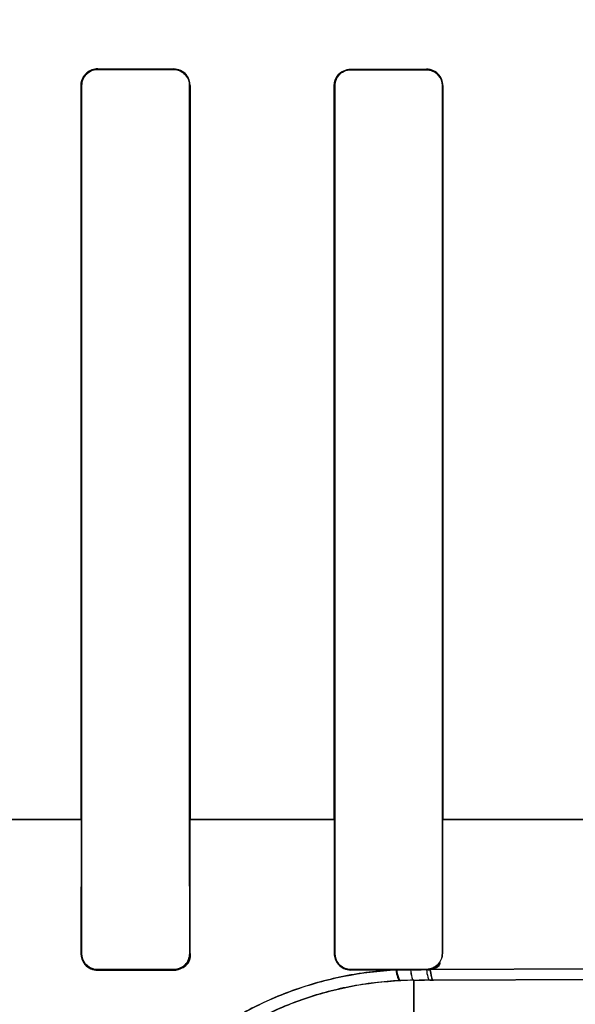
# Model space of a CAD drawing. Header units: millimetres. Extents: x 0 to 297, y 0 to 210.
# Tile 423 of 499: x 242.4146 to 242.4914, y 157.1359 to 157.2721. Entities that reach past the tile are written whole.
import ezdxf

# ---------------------------------------------------------------- set-up
doc = ezdxf.new("R2010")
doc.units = ezdxf.units.MM
doc.header["$LTSCALE"] = 16.335
doc.layers.get('0').update_dxf_attribs({"linetype": 'CONTINUOUS'})
for name, color, linetype in [('AXES_REF', 7, 'CONTINUOUS'), ('INTFCLR_1', 7, 'CONTINUOUS'), ('INTFCLR_72935', 7, 'CONTINUOUS')]:
    doc.layers.add(name, color=color, linetype=linetype)

msp = doc.modelspace()

# ---------------------------------------------------------------- linework, layer by layer
at = {"color": 7, "linetype": 'Continuous'}
for radius in [6.787079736, 6.7865, 6.743039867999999]:
    msp.add_circle((241.4889109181, 154.7114647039), radius, dxfattribs=at)
for radius, start, end in [(6.72, 278.2771290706, 261.7228709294), (6.874, 113.0826918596, 346.8308908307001)]:
    msp.add_arc((241.4889109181, 154.7114647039), radius, start, end, dxfattribs=at)
at = {"layer": 'AXES_REF', "color": 9, "linetype": 'Continuous'}
msp.add_circle((241.4889109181, 154.7114647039), 4.150003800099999, dxfattribs=at)
msp.add_arc((241.4889109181, 154.7114647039), 6.191158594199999, 94.4118118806, 85.5881881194, dxfattribs=at)
at = {"layer": 'INTFCLR_1', "color": 9, "linetype": 'Continuous'}
for p, q in [((242.4253566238, 157.265182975), (242.4253566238, 157.2652609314)), ((242.4358566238, 157.2652478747), (242.4358566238, 157.2651707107)), ((242.4603566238, 157.2651465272), (242.4603566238, 157.2652221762)), ((242.4708566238, 157.2652131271), (242.4708566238, 157.2651379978)), ((242.4230474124, 157.2629547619), (242.4231256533, 157.2629547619)), ((242.4380701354, 157.2629547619), (242.4381470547, 157.2629547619)), ((242.4580871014, 157.2629547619), (242.4581629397, 157.2629547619)), ((242.4730382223, 157.2629547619), (242.4731131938, 157.2629547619)), ((242.4031136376, 157.1614532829), (242.4231258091, 157.1614532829)), ((242.4380700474, 157.1614532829), (242.4581630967, 157.1614532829)), ((242.4730387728, 157.1614532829), (242.4931867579, 157.1614532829)), ((242.4231185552, 157.142899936), (242.423038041, 157.142899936)), ((242.4381562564, 157.142899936), (242.4380771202, 157.142899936)), ((242.4581560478, 157.142899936), (242.4580780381, 157.142899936)), ((242.4731221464, 157.142899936), (242.4730450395, 157.142899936)), ((242.4253566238, 157.1405818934), (242.4253566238, 157.1406628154)), ((242.4358566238, 157.140675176), (242.4358566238, 157.140595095)), ((242.4603566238, 157.1406210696), (242.4603566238, 157.1406995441)), ((242.4708566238, 157.1407081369), (242.4708566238, 157.1406302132)), ((242.4946169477, 157.140771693), (242.4713678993, 157.1406890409)), ((242.4691066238, 157.1392011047), (242.47057396, 157.1392072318)), ((242.4691066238, 157.1392011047), (242.4691066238, 157.1318571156)), ((242.4713081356, 157.1392102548), (242.4718208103, 157.1392123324)), ((242.4718208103, 157.1392123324), (242.4949411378, 157.1392925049))]:
    msp.add_line(p, q, dxfattribs=at)
at = {"layer": 'INTFCLR_1', "color": 6, "linetype": 'Continuous'}
for p, q in [((242.4603566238, 157.2652221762), (242.4708566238, 157.2652131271)), ((242.4230474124, 157.2629547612), (242.4230474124, 157.1614547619)), ((242.4231256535, 157.2629547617), (242.4231256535, 157.1614547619)), ((242.4380701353, 157.1614547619), (242.4380701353, 157.2629547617)), ((242.4381470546, 157.1614547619), (242.4381470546, 157.2629547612)), ((242.4580871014, 157.2629547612), (242.4580871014, 157.1614547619)), ((242.4581629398, 157.2629547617), (242.4581629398, 157.1614547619)), ((242.4730382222, 157.1614547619), (242.4730382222, 157.2629547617)), ((242.4731131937, 157.1614547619), (242.4731131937, 157.2629547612)), ((242.4230474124, 157.161454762), (242.423038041, 157.142899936)), ((242.4231256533, 157.161454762), (242.4231185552, 157.142899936)), ((242.4380771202, 157.142899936), (242.4380701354, 157.161454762)), ((242.4381562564, 157.142899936), (242.4381470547, 157.161454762)), ((242.4580871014, 157.161454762), (242.4580780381, 157.142899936)), ((242.4581629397, 157.161454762), (242.4581560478, 157.142899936)), ((242.4730450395, 157.142899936), (242.4730382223, 157.161454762)), ((242.4731221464, 157.142899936), (242.4731131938, 157.161454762)), ((242.4253566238, 157.1406628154), (242.4358566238, 157.140675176)), ((242.4253566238, 157.1405818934), (242.4358566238, 157.140595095)), ((242.4603566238, 157.1406995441), (242.4708566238, 157.1407081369)), ((242.4603566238, 157.1406210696), (242.4666194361, 157.1406266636)), ((242.4666194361, 157.1406266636), (242.4686423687, 157.1406283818)), ((242.4708566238, 157.1406302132), (242.4693800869, 157.1406289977))]:
    msp.add_line(p, q, dxfattribs=at)
at = {"layer": 'INTFCLR_1', "color": 7, "linetype": 'Continuous'}
msp.add_lwpolyline([(242.4367433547, 157.1407738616), (242.4366488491, 157.1407367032), (242.4365527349, 157.1407037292), (242.4364551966, 157.1406750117), (242.4363562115, 157.1406505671), (242.4362561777, 157.1406305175), (242.4361559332, 157.1406149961), (242.4360559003, 157.1406039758), (242.4359560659, 157.1405973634), (242.4358566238, 157.140595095)], dxfattribs=at)
at = {"layer": 'INTFCLR_1', "color": 6, "linetype": 'Continuous'}
msp.add_arc((242.4708539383, 157.1429047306), 0.002274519, 270.0676971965, 283.0596650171, dxfattribs=at)
at = {"layer": 'INTFCLR_1', "color": 9, "linetype": 'Continuous'}
msp.add_arc((242.4693152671, 157.0918564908), 0.0473450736, 90.25249194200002, 92.58111120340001, dxfattribs=at)
at = {"layer": 'INTFCLR_1', "color": 6, "linetype": 'Continuous'}
for major_axis, ratio, start_param, end_param in [((0.3650864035, 0), 0.0034906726, -1.9282790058, -1.8977471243), ((0.3860864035, 0), 0.0034906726, -1.9080370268, -1.8793579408), ((0.3860864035, 0), 0.0034906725, -1.8134003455, -1.785476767)]:
    msp.add_ellipse((242.5531066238, 157.2664547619), major_axis=major_axis, ratio=ratio, start_param=start_param, end_param=end_param, dxfattribs=at)
for points, knots in [([(242.4253566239, 157.2652609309), (242.4248161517, 157.2652616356), (242.4235976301, 157.2648257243), (242.4230474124, 157.2635912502), (242.4230474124, 157.2629547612)], [0, 0, 0, 0, 0.4592101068, 1, 1, 1, 1]), ([(242.4253566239, 157.2651829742), (242.4247749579, 157.2651836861), (242.423586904, 157.2646938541), (242.4231256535, 157.2635108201), (242.4231256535, 157.2629547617)], [0, 0, 0, 0, 0.5112540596, 1, 1, 1, 1]), ([(242.4381470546, 157.2629547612), (242.4381470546, 157.263467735), (242.4377391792, 157.264671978), (242.4365113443, 157.2652471), (242.4358566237, 157.265247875)], [0, 0, 0, 0, 0.4393046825, 1, 1, 1, 1]), ([(242.4380701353, 157.2629547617), (242.4380701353, 157.2634579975), (242.4376680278, 157.2646234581), (242.4364821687, 157.2651700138), (242.4358566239, 157.2651707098)], [0, 0, 0, 0, 0.4458223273, 1, 1, 1, 1]), ([(242.4580871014, 157.2629547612), (242.4580871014, 157.2634739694), (242.4585003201, 157.2646564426), (242.4596986, 157.2652191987), (242.460326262, 157.265218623)], [0, 0, 0, 0, 0.4527173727, 1, 1, 1, 1]), ([(242.4603566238, 157.2651465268), (242.4597901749, 157.2651470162), (242.4586229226, 157.2646716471), (242.4581629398, 157.2635072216), (242.4581629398, 157.2629547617)], [0, 0, 0, 0, 0.5062513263, 1, 1, 1, 1]), ([(242.4731131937, 157.2629547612), (242.4731131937, 157.2635266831), (242.4726324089, 157.2647382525), (242.4714157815, 157.2652164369), (242.4708260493, 157.2652169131)], [0, 0, 0, 0, 0.4923340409, 1, 1, 1, 1]), ([(242.4730382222, 157.2629547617), (242.4730382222, 157.2634559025), (242.4726361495, 157.264605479), (242.4714680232, 157.2651375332), (242.470856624, 157.2651379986)], [0, 0, 0, 0, 0.4504473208, 1, 1, 1, 1]), ([(242.423038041, 157.142899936), (242.4230374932, 157.1423678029), (242.4234638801, 157.1411456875), (242.4247065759, 157.1405810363), (242.4253566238, 157.1405818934)], [0, 0, 0, 0, 0.4501281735, 1, 1, 1, 1]), ([(242.4231185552, 157.142899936), (242.4231181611, 157.1423905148), (242.4235253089, 157.1412119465), (242.4247252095, 157.1406620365), (242.4253566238, 157.1406628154)], [0, 0, 0, 0, 0.4465333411, 1, 1, 1, 1]), ([(242.4358566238, 157.140675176), (242.4364271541, 157.1406758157), (242.4376085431, 157.1411553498), (242.4380775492, 157.1423364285), (242.4380771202, 157.142899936)], [0, 0, 0, 0, 0.50309643, 1, 1, 1, 1]), ([(242.4580780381, 157.142899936), (242.4580775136, 157.1423729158), (242.4585009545, 157.1411709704), (242.4597215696, 157.1406204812), (242.4603566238, 157.1406210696)], [0, 0, 0, 0, 0.4535167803, 1, 1, 1, 1]), ([(242.4581560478, 157.142899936), (242.4581556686, 157.1423949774), (242.4585603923, 157.1412352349), (242.4597395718, 157.140699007), (242.4603566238, 157.1406995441)], [0, 0, 0, 0, 0.4500479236, 1, 1, 1, 1]), ([(242.4708566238, 157.1407081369), (242.4714144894, 157.1407085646), (242.4725780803, 157.1411757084), (242.4730454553, 157.1423403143), (242.4730450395, 157.142899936)], [0, 0, 0, 0, 0.4992142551, 1, 1, 1, 1])]:
    msp.add_open_spline(points, degree=3, knots=knots, dxfattribs=at)
at = {"layer": 'INTFCLR_1', "color": 7, "linetype": 'Continuous'}
msp.add_open_spline([(242.4358566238, 157.1405950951), (242.4364444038, 157.1405955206), (242.4376663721, 157.1410890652), (242.4381592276, 157.1423130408), (242.4381562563, 157.142899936)], degree=3, knots=[0, 0, 0, 0, 0.5003734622, 1, 1, 1, 1], dxfattribs=at)
msp.add_open_spline([(242.4381562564, 157.142899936), (242.4381568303, 157.1423384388), (242.4380595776, 157.1415485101), (242.4375416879, 157.1413315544)], degree=3, dxfattribs=at)
at = {"layer": 'INTFCLR_1', "color": 9, "linetype": 'Continuous'}
for points, knots in [([(242.4666194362, 157.1406266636), (242.4653779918, 157.1405693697), (242.46352125, 157.1404124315), (242.4610695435, 157.140061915), (242.4574939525, 157.1394107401), (242.4523152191, 157.1379581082), (242.4474362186, 157.1357805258), (242.4443807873, 157.1340710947), (242.4424196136, 157.1328820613), (242.4391998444, 157.1306894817), (242.4350569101, 157.1272031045), (242.4318274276, 157.1236711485), (242.4299285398, 157.1212316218), (242.4287642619, 157.1196355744), (242.4269503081, 157.1169016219), (242.4248210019, 157.1130047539), (242.4231987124, 157.1090940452), (242.422227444, 157.106123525), (242.4214986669, 157.1034892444), (242.4208842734, 157.1005283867), (242.4205136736, 157.0975972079), (242.4203858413, 157.0953414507), (242.4203789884, 157.0937656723), (242.4204693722, 157.0925220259), (242.4205670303, 157.0918876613), (242.4207126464, 157.0914547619), (242.42081117, 157.0914547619)], [0, 0, 0, 0, 0.0498446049, 0.0746394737, 0.0993132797, 0.1955912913, 0.2894961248, 0.3127937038, 0.3359978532, 0.3814621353, 0.4689150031, 0.5524881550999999, 0.5728407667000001, 0.5928958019, 0.6317112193, 0.7043649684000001, 0.7706062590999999, 0.8012027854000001, 0.8296678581, 0.8802046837, 0.9222821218, 0.9481987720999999, 0.9704379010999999, 0.9863345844, 0.9960484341, 1, 1, 1, 1]), ([(242.466619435, 157.1406266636), (242.4666628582, 157.1402670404), (242.4667428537, 157.1398153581), (242.4670074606, 157.1391582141), (242.4671831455, 157.1391535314)], [0, 0, 0, 0, 0.6733216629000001, 1, 1, 1, 1]), ([(242.4686423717, 157.1406283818), (242.4686711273, 157.1402832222), (242.4687325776, 157.1398564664), (242.4689424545, 157.1392129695), (242.4691066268, 157.1392011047)], [0, 0, 0, 0, 0.6778576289, 1, 1, 1, 1]), ([(242.4708566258, 157.1406302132), (242.4708848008, 157.1402869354), (242.4709463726, 157.1398659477), (242.4711461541, 157.1392222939), (242.4713081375, 157.1392102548)], [0, 0, 0, 0, 0.6795377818, 1, 1, 1, 1]), ([(242.4713679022, 157.140689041), (242.4713943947, 157.1403328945), (242.4714568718, 157.139899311), (242.4716532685, 157.1392248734), (242.4718208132, 157.1392123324)], [0, 0, 0, 0, 0.6800622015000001, 1, 1, 1, 1]), ([(242.4671831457, 157.1391535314), (242.4660005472, 157.1391002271), (242.4642318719, 157.1389538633), (242.4618958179, 157.1386275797), (242.4584903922, 157.1380220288), (242.4535586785, 157.1366731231), (242.4489036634, 157.1346473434), (242.4459855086, 157.1330576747), (242.4441149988, 157.1319520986), (242.4410443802, 157.1299159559), (242.4370871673, 157.1266785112), (242.4339908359, 157.1233930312), (242.4321669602, 157.1211236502), (242.4310485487, 157.1196412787), (242.4293053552, 157.117102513), (242.4272481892, 157.1134833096), (242.425667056, 157.1098474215), (242.4247066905, 157.1070869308), (242.4239808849, 157.1046404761), (242.423350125, 157.1018906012), (242.4229430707, 157.0991696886), (242.4227582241, 157.0970706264), (242.4227100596, 157.0956186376), (242.4227106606, 157.0944415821), (242.4227961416, 157.0939027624), (242.4228281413, 157.0934652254), (242.4229088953, 157.093463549)], [0, 0, 0, 0, 0.0504209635, 0.0754970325, 0.1004458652, 0.197721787, 0.2924277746, 0.3158897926, 0.3392433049, 0.3849533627, 0.4727051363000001, 0.5563436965, 0.5766777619, 0.5967015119, 0.6354229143, 0.7077782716, 0.7736233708, 0.8039860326, 0.8322212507, 0.8822937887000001, 0.9239265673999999, 0.9495388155, 0.9714827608, 0.9871143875, 0.9965597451, 1, 1, 1, 1])]:
    msp.add_open_spline(points, degree=3, knots=knots, dxfattribs=at)
at = {"layer": 'INTFCLR_1', "color": 6, "linetype": 'Continuous'}
msp.add_open_spline([(242.4713679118, 157.1406890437), (242.4719194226, 157.1408171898), (242.4727585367, 157.141099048), (242.4727579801, 157.1416652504)], degree=3, dxfattribs=at)
at = {"layer": 'INTFCLR_72935', "color": 9, "linetype": 'Continuous'}
for p, q in [((242.4253566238, 157.2652609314), (242.4253566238, 157.265182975)), ((242.4358566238, 157.2651707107), (242.4358566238, 157.2652478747)), ((242.4603566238, 157.2652221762), (242.4603566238, 157.2651465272)), ((242.4708566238, 157.2651379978), (242.4708566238, 157.2652131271)), ((242.4231256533, 157.2629547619), (242.4230474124, 157.2629547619)), ((242.4381470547, 157.2629547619), (242.4380701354, 157.2629547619)), ((242.4581629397, 157.2629547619), (242.4580871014, 157.2629547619)), ((242.4731131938, 157.2629547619), (242.4730382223, 157.2629547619)), ((242.4231256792, 157.1614532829), (242.4031144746, 157.1614532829)), ((242.4581632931, 157.1614532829), (242.4380700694, 157.1614532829)), ((242.493185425, 157.1614532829), (242.4730387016, 157.1614532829)), ((242.423038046, 157.1429047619), (242.423118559, 157.1429047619)), ((242.4380771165, 157.1429047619), (242.4381562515, 157.1429047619)), ((242.4580780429, 157.1429047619), (242.4581560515, 157.1429047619)), ((242.473045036, 157.1429047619), (242.4731221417, 157.1429047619)), ((242.4253566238, 157.1406676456), (242.4253566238, 157.140586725)), ((242.4358566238, 157.1405999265), (242.4358566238, 157.140680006)), ((242.4603566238, 157.1407043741), (242.4603566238, 157.140625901)), ((242.4708566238, 157.1406350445), (242.4708566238, 157.1407129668)), ((242.4713462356, 157.1406889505), (242.4946308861, 157.1407717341)), ((242.4691066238, 157.1318571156), (242.4691066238, 157.1392011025)), ((242.471308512, 157.1392102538), (242.4698402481, 157.13920418)), ((242.4717992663, 157.1392122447), (242.471308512, 157.1392102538)), ((242.4949549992, 157.1392925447), (242.4717992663, 157.1392122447))]:
    msp.add_line(p, q, dxfattribs=at)
at = {"layer": 'INTFCLR_72935', "color": 6, "linetype": 'Continuous'}
for p, q in [((242.4230474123, 157.1614547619), (242.4230474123, 157.2629547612)), ((242.4231256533, 157.1614547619), (242.4231256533, 157.2629547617)), ((242.4380701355, 157.2629547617), (242.4380701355, 157.1614547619)), ((242.4381470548, 157.2629547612), (242.4381470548, 157.1614547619)), ((242.4580871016, 157.1614547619), (242.4580871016, 157.2629547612)), ((242.4581629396, 157.1614547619), (242.4581629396, 157.2629547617)), ((242.4730382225, 157.2629547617), (242.4730382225, 157.1614547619)), ((242.4731131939, 157.2629547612), (242.4731131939, 157.1614547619)), ((242.4230474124, 157.1614547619), (242.423038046, 157.1429047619)), ((242.423118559, 157.1429047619), (242.4231256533, 157.1614547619)), ((242.4380701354, 157.1614547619), (242.4380771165, 157.1429047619)), ((242.4381562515, 157.1429047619), (242.4381470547, 157.1614547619)), ((242.4580871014, 157.1614547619), (242.4580780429, 157.1429047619)), ((242.4581560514, 157.1429047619), (242.4581629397, 157.1614547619)), ((242.4730382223, 157.1614547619), (242.473045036, 157.1429047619)), ((242.4731221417, 157.1429047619), (242.4731131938, 157.1614547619)), ((242.4358566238, 157.140680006), (242.4253566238, 157.1406676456)), ((242.4253566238, 157.140586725), (242.4358566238, 157.1405999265)), ((242.4708566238, 157.1407129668), (242.4603566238, 157.1407043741)), ((242.4603566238, 157.140625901), (242.4667291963, 157.1406315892)), ((242.4667291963, 157.1406315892), (242.4686419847, 157.1406332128)), ((242.4686419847, 157.1406332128), (242.4701180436, 157.1406344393))]:
    msp.add_line(p, q, dxfattribs=at)
at = {"layer": 'INTFCLR_72935', "color": 7, "linetype": 'Continuous'}
msp.add_lwpolyline([(242.4358566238, 157.1405999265), (242.4359565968, 157.1406022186), (242.4360565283, 157.1406088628), (242.4361562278, 157.1406198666), (242.4362553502, 157.1406352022), (242.4363538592, 157.140654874), (242.4364520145, 157.1406789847), (242.4365497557, 157.1407076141), (242.4366467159, 157.1407407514), (242.4367426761, 157.1407784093)], dxfattribs=at)
at = {"layer": 'INTFCLR_72935', "color": 6, "linetype": 'Continuous'}
msp.add_arc((242.470854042, 157.1429089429), 0.0022738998, 270.0650492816, 282.5008379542, dxfattribs=at)
at = {"layer": 'INTFCLR_72935', "color": 9, "linetype": 'Continuous'}
msp.add_arc((242.4693152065, 157.0918570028), 0.0473445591, 90.2524261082, 92.45440580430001, dxfattribs=at)
at = {"layer": 'INTFCLR_72935', "color": 6, "linetype": 'Continuous'}
for major_axis, ratio, start_param, end_param in [((0.3650864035, 0), 0.0034906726, -1.9282790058, -1.8977471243), ((0.3860864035, 0), 0.0034906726, -1.9080370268, -1.8793579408), ((0.3650864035, 0), 0.0034906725, -1.8276611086, -1.7980361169), ((0.3860864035, 0), 0.0034906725, -1.8134003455, -1.785476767)]:
    msp.add_ellipse((242.5531066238, 157.2664547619), major_axis=major_axis, ratio=ratio, start_param=start_param, end_param=end_param, dxfattribs=at)
for points, knots in [([(242.4230474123, 157.2629547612), (242.4230474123, 157.2634683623), (242.4234556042, 157.264680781), (242.4246942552, 157.2652617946), (242.4253566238, 157.2652609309)], [0, 0, 0, 0, 0.4367466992, 1, 1, 1, 1]), ([(242.4231256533, 157.2629547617), (242.4231256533, 157.26345903), (242.4235285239, 157.2646322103), (242.4247243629, 157.265183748), (242.4253566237, 157.2651829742)], [0, 0, 0, 0, 0.4436912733, 1, 1, 1, 1]), ([(242.4381470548, 157.2629547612), (242.4381470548, 157.2634741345), (242.437732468, 157.2646798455), (242.4365052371, 157.2652471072), (242.4358566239, 157.265247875)], [0, 0, 0, 0, 0.4446739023, 1, 1, 1, 1]), ([(242.4358566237, 157.2651707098), (242.4364361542, 157.265170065), (242.4376150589, 157.2646795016), (242.4380701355, 157.2635050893), (242.4380701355, 157.2629547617)], [0, 0, 0, 0, 0.5129234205, 1, 1, 1, 1]), ([(242.4580871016, 157.2629547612), (242.4580871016, 157.2634659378), (242.4584950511, 157.2646590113), (242.4597115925, 157.2652227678), (242.4603566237, 157.2652221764)], [0, 0, 0, 0, 0.4421147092, 1, 1, 1, 1]), ([(242.4581629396, 157.2629547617), (242.4581629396, 157.2634573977), (242.4585663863, 157.2646124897), (242.459741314, 157.2651470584), (242.4603566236, 157.2651465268)], [0, 0, 0, 0, 0.4496067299, 1, 1, 1, 1]), ([(242.4731131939, 157.2629547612), (242.4731131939, 157.2634725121), (242.4726979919, 157.2646614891), (242.471489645, 157.2652126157), (242.4708566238, 157.2652131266)], [0, 0, 0, 0, 0.449916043, 1, 1, 1, 1]), ([(242.4708566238, 157.2651379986), (242.4714226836, 157.2651375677), (242.47258379, 157.2646604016), (242.4730382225, 157.2635021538), (242.4730382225, 157.2629547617)], [0, 0, 0, 0, 0.5083829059, 1, 1, 1, 1]), ([(242.423038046, 157.1429047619), (242.4230374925, 157.1423669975), (242.4234701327, 157.1411437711), (242.4247120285, 157.1405858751), (242.4253566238, 157.140586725)], [0, 0, 0, 0, 0.4548229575, 1, 1, 1, 1]), ([(242.4253566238, 157.1406676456), (242.4248296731, 157.1406669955), (242.4236474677, 157.1410931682), (242.4231180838, 157.1422903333), (242.423118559, 157.1429047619)], [0, 0, 0, 0, 0.4616789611, 1, 1, 1, 1]), ([(242.4380771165, 157.1429047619), (242.4380775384, 157.1423503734), (242.4376191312, 157.1411709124), (242.4364362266, 157.1406806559), (242.4358566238, 157.140680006)], [0, 0, 0, 0, 0.4888824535, 1, 1, 1, 1]), ([(242.4580780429, 157.1429047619), (242.4580775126, 157.1423717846), (242.4585075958, 157.1411686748), (242.4597273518, 157.1406253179), (242.4603566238, 157.140625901)], [0, 0, 0, 0, 0.4585740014, 1, 1, 1, 1]), ([(242.4603566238, 157.1407043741), (242.4598459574, 157.1407039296), (242.4586850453, 157.141114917), (242.4581555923, 157.1422932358), (242.4581560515, 157.1429047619)], [0, 0, 0, 0, 0.455061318, 1, 1, 1, 1]), ([(242.473045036, 157.1429047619), (242.473045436, 157.1423660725), (242.4726023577, 157.1412051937), (242.4714352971, 157.1407134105), (242.4708566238, 157.1407129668)], [0, 0, 0, 0, 0.4821079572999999, 1, 1, 1, 1])]:
    msp.add_open_spline(points, degree=3, knots=knots, dxfattribs=at)
at = {"layer": 'INTFCLR_72935', "color": 7, "linetype": 'Continuous'}
msp.add_open_spline([(242.4381562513, 157.1429047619), (242.4381578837, 157.1423238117), (242.4376739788, 157.1411012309), (242.4364503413, 157.1405996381), (242.4358566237, 157.1405999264)], degree=3, knots=[0, 0, 0, 0, 0.4945664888, 1, 1, 1, 1], dxfattribs=at)
msp.add_open_spline([(242.4367426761, 157.1407784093), (242.4372797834, 157.1410032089), (242.4379783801, 157.1414313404), (242.437977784, 157.1420135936)], degree=3, dxfattribs=at)
at = {"layer": 'INTFCLR_72935', "color": 9, "linetype": 'Continuous'}
for points, knots in [([(242.4208111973, 157.0914547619), (242.4207241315, 157.0914547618), (242.4205820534, 157.0918177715), (242.4204907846, 157.0923697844), (242.4203953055, 157.0934225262), (242.4203668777, 157.0955420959), (242.4206333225, 157.099181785), (242.4213580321, 157.1029835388), (242.4222374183, 157.106160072), (242.4232145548, 157.109133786), (242.4248426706, 157.1130529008), (242.4267476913, 157.1165278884), (242.4282584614, 157.1188742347), (242.429378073, 157.1205041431), (242.4315420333, 157.1233643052), (242.4343782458, 157.1264554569), (242.4375780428, 157.1293254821), (242.4411159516, 157.1320918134), (242.4460089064, 157.1351553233), (242.4513664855, 157.1375265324), (242.4559106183, 157.1389667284), (242.4606390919, 157.1400868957), (242.464284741, 157.1405246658), (242.4667291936, 157.1406315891)], [0, 0, 0, 0, 0.0034870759, 0.0118338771, 0.0253772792, 0.0441761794, 0.09763357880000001, 0.1705284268, 0.199009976, 0.2295822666, 0.2958545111, 0.3686650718, 0.3879269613, 0.4076152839, 0.4478486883, 0.5315001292, 0.5750924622, 0.6198989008, 0.7112457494, 0.8055047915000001, 0.853677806, 0.9020034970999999, 1, 1, 1, 1]), ([(242.4667291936, 157.1406315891), (242.4667717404, 157.1402721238), (242.4668507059, 157.1398211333), (242.4671123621, 157.1391632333), (242.4672877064, 157.1391581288)], [0, 0, 0, 0, 0.6735749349, 1, 1, 1, 1]), ([(242.4686419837, 157.1406332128), (242.4686706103, 157.1402869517), (242.4687321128, 157.1398590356), (242.4689419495, 157.139213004), (242.4691066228, 157.1392011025)], [0, 0, 0, 0, 0.6778765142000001, 1, 1, 1, 1]), ([(242.4708566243, 157.1406350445), (242.4708846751, 157.1402906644), (242.4709463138, 157.139868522), (242.4711460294, 157.1392223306), (242.4713085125, 157.1392102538)], [0, 0, 0, 0, 0.6795542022, 1, 1, 1, 1]), ([(242.4713462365, 157.1406889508), (242.4713727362, 157.1403328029), (242.4714352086, 157.1398991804), (242.4716317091, 157.1392247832), (242.4717992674, 157.1392122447)], [0, 0, 0, 0, 0.6800460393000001, 1, 1, 1, 1]), ([(242.4229088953, 157.093463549), (242.4228385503, 157.0934650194), (242.422797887, 157.0938356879), (242.4227241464, 157.0943017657), (242.422708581, 157.0952989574), (242.4227478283, 157.0972550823), (242.423094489, 157.1006459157), (242.4238402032, 157.1041714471), (242.4247175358, 157.1071207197), (242.4256816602, 157.1098845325), (242.4272699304, 157.1135278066), (242.4291091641, 157.1167543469), (242.4305621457, 157.1189329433), (242.4316388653, 157.1204479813), (242.4337182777, 157.1231087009), (242.4364347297, 157.1259812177), (242.4394921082, 157.1286469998), (242.4428740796, 157.1312199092), (242.4475465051, 157.1340684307), (242.452651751, 157.1362707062), (242.4569807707, 157.1376091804), (242.4614875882, 157.1386511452), (242.4649593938, 157.1390583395), (242.4672877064, 157.1391581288)], [0, 0, 0, 0, 0.0029925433, 0.0110814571, 0.0243881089, 0.042920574, 0.0957680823, 0.1679692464, 0.1962192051, 0.2265576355, 0.2924336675, 0.3649468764, 0.3841511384, 0.4038022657, 0.4439860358, 0.5277052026, 0.5714183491, 0.6164089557, 0.7083173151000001, 0.8033837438, 0.8520378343, 0.9008820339, 1, 1, 1, 1])]:
    msp.add_open_spline(points, degree=3, knots=knots, dxfattribs=at)
at = {"layer": 'INTFCLR_72935', "color": 6, "linetype": 'Continuous'}
msp.add_open_spline([(242.4713462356, 157.1406889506), (242.4718858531, 157.1408087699), (242.4727220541, 157.1410627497), (242.4727215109, 157.1416155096)], degree=3, dxfattribs=at)

doc.saveas('drawing.dxf')
